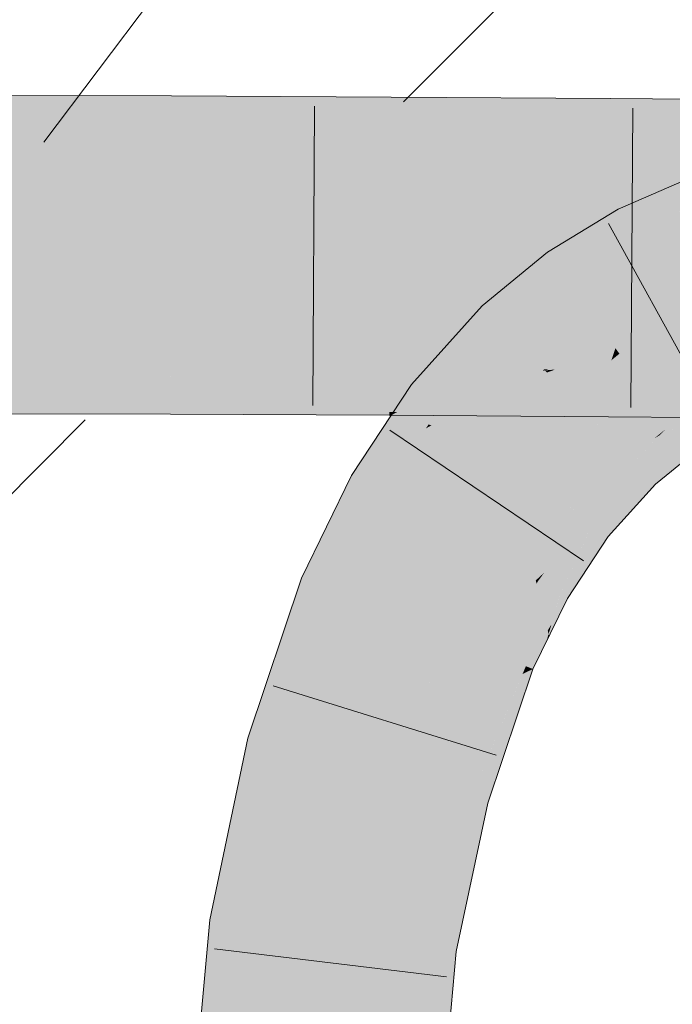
# Model space of a CAD drawing. Extents: x -620 to 300, y 62 to 1162.
# Tile 311 of 322: x 241.404 to 242.061, y 964.88 to 965.87. Entities that reach past the tile are written whole.
import ezdxf

# ---------------------------------------------------------------- set-up
doc = ezdxf.new("R2010")
doc.units = 0
doc.layers.get('0').update_dxf_attribs({"lineweight": 13})
doc.layers.add('E_Detail_Linie_Text_Bem', color=7, linetype='Continuous', lineweight=13)
for name, color, linetype, lineweight, true_color in [('E_Detail_Wandschraffur', 7, 'Continuous', 5, 0xc0c0c0), ('E_Leerrohr 25-A06G94UQ8I', 7, 'Continuous', 9, 0xff8000), ('E_Leerrohr 25-Shading', 7, 'Continuous', 9, 0xff8000), ('E_Leerrohr 32-A06G94US8I', 7, 'Continuous', 9, 0x00b300), ('E_Leerrohr 32-Shading', 7, 'Continuous', 9, 0x00b300)]:
    doc.layers.add(name, color=color, linetype=linetype, lineweight=lineweight, true_color=true_color)

# ---------------------------------------------------------------- blocks, each defined once
blk = doc.blocks.new('Shading-A06G94F38I', base_point=(240.49254, 861.00525))
at = {"layer": 'E_Leerrohr 25-Shading', "color": 43, "true_color": 0xd7ab7f}
for points in [[(242.08443, 965.71326), (242.00632, 965.67938), (242.0625, 965.66394), (242.02315, 965.64685)], [(241.93509, 965.63593), (241.95627, 965.60602), (242.00632, 965.67938), (242.02315, 965.64685)], [(241.93509, 965.63593), (241.8694, 965.58197), (241.93758, 965.5907), (241.88713, 965.56372)], [(241.93509, 965.63593), (241.93758, 965.5907), (241.95627, 965.60602)], [(241.88713, 965.56372), (241.89493, 965.55573), (241.93758, 965.5907)], [(241.88713, 965.56372), (241.8694, 965.58197), (241.79831, 965.50287), (241.79814, 965.50299)], [(241.89493, 965.55573), (241.88713, 965.56372), (241.80746, 965.49579), (241.79831, 965.50287)], [(241.86784, 965.5257), (241.89493, 965.55573), (241.81039, 965.49353), (241.80746, 965.49579)], [(241.86784, 965.5257), (241.81039, 965.49353), (241.84081, 965.5072)], [(241.86784, 965.5257), (241.84081, 965.5072), (241.85815, 965.51501)], [(241.85815, 965.51501), (241.84081, 965.5072), (241.85306, 965.50934), (241.82715, 965.4978)], [(241.80746, 965.49579), (241.79814, 965.50299), (241.79549, 965.48541), (241.78152, 965.47778)], [(241.84081, 965.5072), (241.81039, 965.49353), (241.82715, 965.4978), (241.81297, 965.49152)], [(241.82457, 965.49603), (241.81532, 965.48975), (241.85199, 965.50818), (241.82712, 965.48059)], [(241.85306, 965.50934), (241.82715, 965.4978), (241.85199, 965.50818), (241.82457, 965.49603)], [(241.81297, 965.49152), (241.81039, 965.49353), (241.78546, 965.47675), (241.79549, 965.48541)], [(241.81039, 965.49353), (241.80746, 965.49579), (241.79549, 965.48541)], [(241.81297, 965.49152), (241.81532, 965.48975), (241.82715, 965.4978)], [(241.77461, 965.46735), (241.81532, 965.48975), (241.78546, 965.47675), (241.81297, 965.49152)], [(241.81532, 965.48975), (241.77461, 965.46735), (241.79558, 965.47266)], [(241.78152, 965.47778), (241.77461, 965.46735), (241.79549, 965.48541)], [(241.79558, 965.47266), (241.82712, 965.48059), (241.81532, 965.48975)], [(242.10443, 965.48987), (242.0585, 965.46185), (242.08846, 965.43732), (242.07967, 965.43195)], [(241.76003, 965.3988), (241.82712, 965.48059), (241.75481, 965.43732), (241.79558, 965.47266)], [(241.82712, 965.48059), (241.76003, 965.3988), (241.81548, 965.46295)], [(241.79558, 965.47266), (241.77461, 965.46735), (241.75481, 965.43732)], [(241.81548, 965.46295), (241.76003, 965.3988), (241.81285, 965.45898), (241.7605, 965.3985)], [(241.7605, 965.3985), (241.76956, 965.39337), (241.81285, 965.45898)], [(242.05879, 965.46143), (242.0585, 965.46185), (242.02217, 965.42499), (242.05354, 965.45776)], [(242.05879, 965.46143), (242.02217, 965.42499), (242.02301, 965.42413)], [(242.02301, 965.42413), (242.04376, 965.40277), (242.05879, 965.46143), (242.07967, 965.43195)], [(242.04811, 965.45209), (242.05354, 965.45776), (242.04237, 965.44867)], [(242.02217, 965.42499), (242.04811, 965.45209), (242.01822, 965.42902), (242.04237, 965.44867)], [(241.76003, 965.3988), (241.75481, 965.43732), (241.73772, 965.41144)], [(242.00488, 965.39935), (242.02217, 965.42499), (241.96704, 965.37256), (242.01822, 965.42902)], [(242.02301, 965.42413), (242.02217, 965.42499), (241.9809, 965.36188), (241.98003, 965.36255)], [(241.9809, 965.36188), (241.99602, 965.35022), (242.02301, 965.42413), (242.04376, 965.40277)], [(241.73772, 965.41144), (241.68758, 965.30829), (241.76003, 965.3988), (241.6965, 965.30481)], [(241.76003, 965.3988), (241.6965, 965.30481), (241.7605, 965.3985), (241.69691, 965.30463)], [(241.69691, 965.30463), (241.72166, 965.29492), (241.7605, 965.3985), (241.76956, 965.39337)], [(242.00488, 965.39935), (241.96704, 965.37256), (241.97211, 965.36865)], [(241.98003, 965.36255), (242.00488, 965.39935), (241.97211, 965.36865)], [(241.96704, 965.37256), (241.92326, 965.30603), (241.96869, 965.37128)], [(241.92326, 965.30603), (241.93184, 965.3139), (241.96869, 965.37128), (241.97211, 965.36865)], [(241.93184, 965.3139), (241.9765, 965.3548), (241.97211, 965.36865), (241.98003, 965.36255)], [(241.93201, 965.30109), (241.9765, 965.3548), (241.92525, 965.30493), (241.93184, 965.3139)], [(241.94809, 965.29193), (241.9765, 965.3548), (241.93201, 965.30109)], [(241.9809, 965.36188), (241.98003, 965.36255), (241.94896, 965.29144), (241.94809, 965.29193)], [(241.94896, 965.29144), (241.95509, 965.28796), (241.9809, 965.36188), (241.99602, 965.35022)], [(241.68758, 965.30829), (241.66757, 965.24878), (241.6965, 965.30481)], [(241.92407, 965.30267), (241.92326, 965.30603), (241.88623, 965.23029), (241.88622, 965.23035)], [(241.93184, 965.3139), (241.92326, 965.30603), (241.92525, 965.30493)], [(241.92525, 965.30493), (241.92326, 965.30603), (241.92407, 965.30267)], [(241.6965, 965.30481), (241.66757, 965.24878), (241.69691, 965.30463), (241.66837, 965.24945)], [(241.66837, 965.24945), (241.72166, 965.29492), (241.69691, 965.30463)], [(241.88858, 965.22937), (241.92659, 965.29218), (241.88623, 965.23029), (241.92407, 965.30267)], [(241.92659, 965.29218), (241.93201, 965.30109), (241.92407, 965.30267), (241.92525, 965.30493)], [(241.92659, 965.29218), (241.94809, 965.29193), (241.93201, 965.30109)], [(241.66757, 965.24878), (241.6335, 965.14728), (241.72166, 965.29492), (241.66884, 965.13776)], [(241.92659, 965.29218), (241.88858, 965.22937), (241.93318, 965.26459), (241.90742, 965.22198)], [(241.94809, 965.29193), (241.92659, 965.29218), (241.94646, 965.28656), (241.93318, 965.26459)], [(241.93318, 965.26459), (241.9353, 965.25574), (241.94646, 965.28656), (241.9391, 965.2619)], [(241.94896, 965.29144), (241.94809, 965.29193), (241.93661, 965.25024), (241.93617, 965.25214)], [(241.93661, 965.25024), (241.95509, 965.28796), (241.94896, 965.29144)], [(241.90742, 965.22198), (241.91327, 965.21973), (241.93318, 965.26459), (241.9353, 965.25574)], [(241.91327, 965.21973), (241.92029, 965.21692), (241.9353, 965.25574), (241.93617, 965.25214)], [(241.9353, 965.25574), (241.93617, 965.25214), (241.9391, 965.2619)], [(241.93617, 965.25214), (241.92029, 965.21692), (241.93404, 965.245)], [(241.93661, 965.25024), (241.93617, 965.25214), (241.93404, 965.245)], [(241.88622, 965.23035), (241.87398, 965.19397), (241.88858, 965.22937)], [(241.89626, 965.22638), (241.88858, 965.22937), (241.88591, 965.19989), (241.87398, 965.19397)], [(241.90154, 965.20764), (241.90742, 965.22198), (241.88591, 965.19989), (241.89626, 965.22638)], [(241.91061, 965.18823), (241.92029, 965.21692), (241.90076, 965.18976), (241.90997, 965.21185)], [(241.91327, 965.21973), (241.90742, 965.22198), (241.90997, 965.21185), (241.90154, 965.20764)], [(241.90997, 965.21185), (241.92029, 965.21692), (241.91327, 965.21973)], [(241.85245, 965.0882), (241.90154, 965.20764), (241.8432, 965.0907), (241.88591, 965.19989)], [(241.85771, 965.08679), (241.90997, 965.21185), (241.85245, 965.0882), (241.90154, 965.20764)], [(241.88591, 965.19989), (241.87398, 965.19397), (241.8432, 965.0907), (241.83951, 965.09167)], [(241.87486, 965.08215), (241.91061, 965.18823), (241.85771, 965.08679), (241.90076, 965.18976)], [(241.59525, 964.9646), (241.63156, 964.95996), (241.6335, 965.14728), (241.66884, 965.13776)], [(241.8432, 965.0907), (241.83951, 965.09167), (241.80692, 964.93756)], [(241.81364, 964.93671), (241.85245, 965.0882), (241.80692, 964.93756), (241.8432, 965.0907)], [(241.85771, 965.08679), (241.85245, 965.0882), (241.81812, 964.93616), (241.81364, 964.93671)], [(241.81812, 964.93616), (241.84323, 964.93292), (241.85771, 965.08679), (241.87486, 965.08215)], [(241.56027, 964.57996), (241.59685, 964.57837), (241.59525, 964.9646), (241.63156, 964.95996)], [(241.81364, 964.93671), (241.80692, 964.93756), (241.77345, 964.5705)], [(241.81812, 964.93616), (241.81364, 964.93671), (241.77557, 964.57043), (241.77345, 964.5705)], [(241.77557, 964.57043), (241.81003, 964.56891), (241.81812, 964.93616), (241.84323, 964.93292)]]:
    blk.add_solid(points, dxfattribs=at)
at = {"layer": 'E_Leerrohr 25-Shading', "color": 31, "true_color": 0xfabd7f}
for points in [[(242.04297, 965.60858), (242.0625, 965.66394), (242.02315, 965.64685)], [(242.04297, 965.60858), (242.11264, 965.61688), (242.0625, 965.66394), (242.10327, 965.65308)], [(242.04297, 965.60858), (242.02315, 965.64685), (241.96347, 965.59589), (241.95627, 965.60602)], [(242.119, 965.59235), (242.11264, 965.61688), (242.05533, 965.58472), (242.04297, 965.60858)], [(241.96347, 965.59589), (241.95627, 965.60602), (241.93758, 965.5907)], [(242.05533, 965.58472), (242.04297, 965.60858), (241.97992, 965.57263), (241.96347, 965.59589)], [(241.97992, 965.57263), (241.96347, 965.59589), (241.89493, 965.55573), (241.93758, 965.5907)], [(242.04219, 965.56049), (242.05533, 965.58472), (241.99403, 965.55273), (241.97992, 965.57263)], [(242.06378, 965.56836), (242.05533, 965.58472), (242.05386, 965.56232), (242.04219, 965.56049)], [(242.10716, 965.59088), (242.05533, 965.58472), (242.06378, 965.56836)], [(241.99403, 965.55273), (241.97992, 965.57263), (241.91344, 965.53668), (241.89493, 965.55573)], [(242.06967, 965.55701), (242.06378, 965.56836), (242.05386, 965.56232)], [(241.91344, 965.53668), (241.89493, 965.55573), (241.86784, 965.5257)], [(241.95784, 965.52649), (242.0015, 965.54224), (241.91344, 965.53668), (241.99403, 965.55273)], [(242.03793, 965.55261), (242.04219, 965.56049), (242.0015, 965.54224), (241.99403, 965.55273)], [(242.02765, 965.54633), (242.03793, 965.55261), (242.02328, 965.5451), (242.03116, 965.55066)], [(242.04828, 965.51562), (242.03793, 965.55261), (242.03566, 965.51703), (242.02765, 965.54633)], [(242.04219, 965.56049), (242.03793, 965.55261), (242.05386, 965.56232)], [(242.03793, 965.55261), (242.06967, 965.55701), (242.05386, 965.56232)], [(242.03793, 965.55261), (242.0672, 965.52502), (242.06967, 965.55701), (242.08725, 965.52307)], [(242.0672, 965.52502), (242.03793, 965.55261), (242.04506, 965.52716)], [(242.03116, 965.55066), (242.0015, 965.54224), (242.02328, 965.5451), (242.0034, 965.53955)], [(242.0231, 965.54504), (242.0034, 965.53955), (242.00739, 965.53394)], [(242.03651, 965.51392), (242.02765, 965.54633), (242.01689, 965.52051), (242.00739, 965.53394)], [(242.02765, 965.54633), (242.0231, 965.54504), (242.00739, 965.53394)], [(241.92653, 965.52325), (241.91344, 965.53668), (241.85815, 965.51501), (241.86784, 965.5257)], [(241.95784, 965.52649), (241.91344, 965.53668), (241.92653, 965.52325)], [(242.0034, 965.53955), (242.0015, 965.54224), (241.9325, 965.51715), (241.93236, 965.51727)], [(242.0034, 965.53955), (241.9325, 965.51715), (241.94293, 965.51807)], [(242.0034, 965.53955), (241.93448, 965.51508), (241.9993, 965.52734), (241.93503, 965.51453)], [(242.0034, 965.53955), (241.9993, 965.52734), (242.00739, 965.53394)], [(242.01509, 965.52118), (242.00739, 965.53394), (241.9993, 965.52734)], [(242.01689, 965.52051), (242.00739, 965.53394), (242.01509, 965.52118)], [(241.85815, 965.51501), (241.85306, 965.50934), (241.92653, 965.52325), (241.93144, 965.51819)], [(241.92653, 965.52325), (241.93144, 965.51819), (241.95784, 965.52649), (241.93619, 965.51868)], [(241.93503, 965.51453), (241.95657, 965.49237), (241.9993, 965.52734)], [(242.05354, 965.45776), (242.01509, 965.52118), (241.95657, 965.49237), (241.9993, 965.52734)], [(242.06262, 965.46436), (242.10443, 965.48987), (242.04506, 965.52716), (242.0672, 965.52502)], [(241.93236, 965.51727), (241.82712, 965.48059), (241.83572, 965.47394)], [(241.85199, 965.50818), (241.82712, 965.48059), (241.93062, 965.51666)], [(241.93236, 965.51727), (241.83572, 965.47394), (241.93448, 965.51508), (241.8378, 965.47235)], [(241.8378, 965.47235), (241.89708, 965.42657), (241.93448, 965.51508), (241.95657, 965.49237)], [(241.93144, 965.51819), (241.85306, 965.50934), (241.93062, 965.51666), (241.85199, 965.50818)], [(241.93144, 965.51819), (241.93062, 965.51666), (241.93236, 965.51727)], [(241.93144, 965.51819), (241.93236, 965.51727), (241.93619, 965.51868)], [(241.9325, 965.51715), (241.93448, 965.51508), (241.94293, 965.51807)], [(242.04594, 965.47955), (242.01689, 965.52051), (242.05354, 965.45776), (242.01509, 965.52118)], [(242.04594, 965.47955), (242.03651, 965.51392), (242.01689, 965.52051)], [(242.04594, 965.47955), (242.06262, 965.46436), (242.03566, 965.51703), (242.04828, 965.51562)], [(241.95657, 965.49237), (241.89708, 965.42657), (242.01822, 965.42902), (241.95561, 965.38141)], [(242.04237, 965.44867), (242.05354, 965.45776), (241.96132, 965.48749), (241.95657, 965.49237)], [(242.01822, 965.42902), (242.04237, 965.44867), (241.96132, 965.48749)], [(241.82712, 965.48059), (241.81548, 965.46295), (241.83572, 965.47394)], [(241.83572, 965.47394), (241.81548, 965.46295), (241.8378, 965.47235), (241.8181, 965.46179)], [(242.06262, 965.46436), (242.04594, 965.47955), (242.0585, 965.46185)], [(242.05354, 965.45776), (242.0585, 965.46185), (242.04594, 965.47955)], [(241.8181, 965.46179), (241.89708, 965.42657), (241.8378, 965.47235)], [(241.89708, 965.42657), (241.8181, 965.46179), (241.76956, 965.39337), (241.81285, 965.45898)], [(241.8181, 965.46179), (241.81548, 965.46295), (241.81285, 965.45898)], [(241.89708, 965.42657), (241.76956, 965.39337), (241.84641, 965.34973)], [(241.89708, 965.42657), (241.84641, 965.34973), (241.95561, 965.38141), (241.88251, 965.32922)], [(241.95561, 965.38141), (241.96704, 965.37256), (242.01822, 965.42902)], [(241.72166, 965.29492), (241.80394, 965.26263), (241.76956, 965.39337), (241.84641, 965.34973)], [(241.95561, 965.38141), (241.88251, 965.32922), (241.96701, 965.37256), (241.90997, 965.3136)], [(241.90997, 965.3136), (241.92326, 965.30603), (241.96701, 965.37256), (241.96704, 965.37256)], [(241.84641, 965.34973), (241.81357, 965.28241), (241.88251, 965.32922)], [(241.88251, 965.32922), (241.81357, 965.28241), (241.90997, 965.3136), (241.89638, 965.30023)], [(241.92326, 965.30603), (241.89638, 965.30023), (241.88622, 965.23035), (241.84264, 965.24744)], [(241.89638, 965.30023), (241.92326, 965.30603), (241.90997, 965.3136)], [(241.89638, 965.30023), (241.81357, 965.28241), (241.84264, 965.24744), (241.80394, 965.26263)], [(241.66884, 965.13776), (241.75418, 965.11475), (241.72166, 965.29492), (241.80394, 965.26263)], [(241.80394, 965.26263), (241.78552, 965.20789), (241.88622, 965.23035), (241.87398, 965.19397)], [(241.84683, 965.19824), (241.78552, 965.20789), (241.78026, 965.10767), (241.75418, 965.11475)], [(241.86769, 965.19501), (241.84683, 965.19824), (241.81679, 965.09784), (241.78026, 965.10767)], [(241.83951, 965.09167), (241.87398, 965.19397), (241.81679, 965.09784), (241.86769, 965.19501)], [(241.63156, 964.95996), (241.71924, 964.94879), (241.66884, 965.13776), (241.75418, 965.11475)], [(241.75418, 965.11475), (241.74231, 965.05841), (241.78026, 965.10767)], [(241.78026, 965.10767), (241.74231, 965.05841), (241.81679, 965.09784), (241.80727, 965.08069)], [(241.80727, 965.08069), (241.83951, 965.09167), (241.81679, 965.09784)], [(241.83949, 965.09167), (241.80727, 965.08069), (241.78441, 964.94043), (241.7332, 964.94702)], [(241.80692, 964.93756), (241.83951, 965.09167), (241.78441, 964.94043), (241.83949, 965.09167)], [(241.80727, 965.08069), (241.74231, 965.05841), (241.7332, 964.94702), (241.71924, 964.94879)], [(241.59685, 964.57837), (241.68515, 964.57446), (241.63156, 964.95996), (241.71924, 964.94879)], [(241.71924, 964.94879), (241.71646, 964.91827), (241.7332, 964.94702)], [(241.71646, 964.91827), (241.80692, 964.93756), (241.7332, 964.94702)], [(241.71646, 964.91827), (241.68515, 964.57446), (241.80692, 964.93756), (241.77345, 964.5705)]]:
    blk.add_solid(points, dxfattribs=at)
at = {"layer": 'E_Leerrohr 32-Shading', "color": 83, "true_color": 0x7fbd7f}
for points in [[(241.55658, 965.77606), (241.55664, 965.79315), (241.3353, 965.77661), (241.3353, 965.79346)], [(241.77768, 965.77417), (241.77779, 965.79205), (241.55658, 965.77606), (241.55664, 965.79315)], [(241.99855, 965.77161), (241.99869, 965.79053), (241.77768, 965.77417), (241.77779, 965.79205)], [(242.21918, 965.76898), (242.2193, 965.789), (241.99855, 965.77161), (241.99869, 965.79053)], [(241.3353, 965.77661), (241.33531, 965.75189), (241.55658, 965.77606), (241.5565, 965.75134)], [(241.55658, 965.77606), (241.5565, 965.75134), (241.77768, 965.77417), (241.77754, 965.74945)], [(241.77768, 965.77417), (241.77754, 965.74945), (241.99855, 965.77161), (241.99838, 965.74689)], [(241.99855, 965.77161), (241.99838, 965.74689), (242.21918, 965.76898), (242.21902, 965.74426)], [(241.33531, 965.75189), (241.33533, 965.74664), (241.5565, 965.75134), (241.55649, 965.74628)], [(241.77754, 965.74945), (241.5565, 965.75134), (241.77751, 965.74579), (241.55649, 965.74701)], [(241.55649, 965.74701), (241.55649, 965.74628), (241.77751, 965.74579), (241.77751, 965.74518)], [(241.99838, 965.74689), (241.77754, 965.74945), (241.99837, 965.74408), (241.77751, 965.74579)], [(241.77751, 965.74579), (241.77751, 965.74518), (241.99837, 965.74408), (241.99835, 965.74371)], [(241.99838, 965.74689), (241.99835, 965.74371), (242.21902, 965.74426), (242.21901, 965.74213)], [(241.55568, 965.49847), (241.55576, 965.52002), (241.33546, 965.49902), (241.33546, 965.52032)], [(241.55576, 965.51978), (241.55568, 965.49847), (241.77617, 965.51819), (241.77605, 965.49664)], [(241.77617, 965.51819), (241.77618, 965.51892), (241.55576, 965.51978), (241.55576, 965.52002)], [(241.77617, 965.51819), (241.77605, 965.49664), (241.99678, 965.51611), (241.99663, 965.49408)], [(241.99678, 965.51611), (241.9968, 965.5174), (241.77617, 965.51819), (241.77618, 965.51892)], [(242.01631, 965.51593), (241.99678, 965.51611), (242.03, 965.49365), (241.99663, 965.49408)], [(241.99678, 965.51611), (242.0435, 965.51569), (241.9968, 965.5174), (242.03221, 965.51715)], [(242.21745, 965.49139), (242.04826, 965.51562), (242.03, 965.49365), (242.01631, 965.51593)], [(242.0435, 965.51569), (242.21759, 965.51398), (242.03221, 965.51715), (242.21761, 965.51587)], [(242.04826, 965.51562), (242.21745, 965.49139), (242.21748, 965.49646)], [(242.21759, 965.51398), (242.04826, 965.51562), (242.21748, 965.49646)], [(241.33548, 965.47784), (241.55562, 965.47729), (241.33546, 965.49902), (241.55568, 965.49847)], [(241.55568, 965.49847), (241.55562, 965.47729), (241.77605, 965.49664), (241.77592, 965.4754)], [(241.82266, 965.49609), (241.77605, 965.49664), (241.78383, 965.47534), (241.77592, 965.4754)], [(241.99663, 965.49408), (241.82266, 965.49609), (241.99649, 965.47284), (241.78383, 965.47534)], [(242.1349, 965.49237), (241.99663, 965.49408), (242.14072, 965.47113), (241.99649, 965.47284)], [(241.33548, 965.47351), (241.5556, 965.47314), (241.33548, 965.47784), (241.55562, 965.47729)], [(241.5556, 965.47314), (241.77589, 965.47205), (241.55562, 965.47729), (241.77592, 965.4754)], [(241.77592, 965.4754), (241.77589, 965.47205), (241.78384, 965.47534), (241.77773, 965.47205)], [(241.77773, 965.47205), (241.99648, 965.47058), (241.78384, 965.47534), (241.99649, 965.47284)], [(241.99649, 965.47284), (241.99648, 965.47058), (242.14886, 965.47101), (242.14917, 965.46948)]]:
    blk.add_solid(points, dxfattribs=at)
at = {"layer": 'E_Leerrohr 32-Shading', "color": 83, "true_color": 0x7fd57f}
for points in [[(241.55644, 965.73413), (241.55649, 965.74628), (241.33533, 965.73395), (241.33533, 965.74664)], [(241.77745, 965.73492), (241.77751, 965.74518), (241.55644, 965.73413), (241.55649, 965.74628)], [(241.99831, 965.73602), (241.99835, 965.74371), (241.77745, 965.73492), (241.77751, 965.74518)], [(242.21898, 965.73712), (242.21901, 965.74213), (241.99831, 965.73602), (241.99835, 965.74371)], [(241.33536, 965.67419), (241.55624, 965.67444), (241.33533, 965.73395), (241.55644, 965.73413)], [(241.55624, 965.67444), (241.7771, 965.67517), (241.55644, 965.73413), (241.77745, 965.73492)], [(241.7771, 965.67517), (241.99789, 965.67627), (241.77745, 965.73492), (241.99831, 965.73602)], [(241.99789, 965.67627), (242.21861, 965.67737), (241.99831, 965.73602), (242.21898, 965.73712)], [(241.33537, 965.65387), (241.55618, 965.65381), (241.33536, 965.67419), (241.55624, 965.67444)], [(241.55618, 965.65381), (241.77698, 965.65344), (241.55624, 965.67444), (241.7771, 965.67517)], [(241.77698, 965.65344), (241.99773, 965.65302), (241.7771, 965.67517), (241.99789, 965.67627)], [(241.99789, 965.67627), (241.99773, 965.65302), (242.16679, 965.67706), (242.06895, 965.65289)], [(241.33539, 965.63348), (241.55612, 965.63318), (241.33537, 965.65387), (241.55618, 965.65381)], [(241.55618, 965.65381), (241.55612, 965.63379), (241.77698, 965.65344), (241.77686, 965.63385)], [(241.77698, 965.65344), (241.77686, 965.63385), (241.99773, 965.65302), (241.9976, 965.63373)], [(241.99773, 965.65302), (241.9976, 965.63373), (242.21844, 965.65259), (242.21834, 965.63354)], [(241.55611, 965.62903), (241.55612, 965.63318), (241.33539, 965.62915), (241.33539, 965.63348)], [(241.77684, 965.63068), (241.77684, 965.63208), (241.55611, 965.63147), (241.55612, 965.63318)], [(241.55612, 965.63379), (241.55612, 965.63318), (241.77686, 965.63385), (241.77684, 965.63208)], [(241.77686, 965.63385), (241.77684, 965.63208), (241.9976, 965.63373), (241.99757, 965.63055)], [(241.99757, 965.62964), (241.99757, 965.63055), (241.77684, 965.63068), (241.77684, 965.63208)], [(241.9976, 965.63373), (241.99757, 965.63055), (242.21834, 965.63354), (242.21831, 965.62903)], [(241.33539, 965.62299), (241.55609, 965.62317), (241.33539, 965.62915), (241.55611, 965.62903)], [(241.33546, 965.52032), (241.55576, 965.52002), (241.33539, 965.62299), (241.55609, 965.62317)], [(241.55609, 965.62317), (241.55592, 965.57196), (241.77679, 965.62396), (241.77649, 965.57275)], [(241.55609, 965.62317), (241.77679, 965.62396), (241.55611, 965.62903), (241.77682, 965.62872)], [(241.55611, 965.62903), (241.77682, 965.62872), (241.55611, 965.63147), (241.77684, 965.63068)], [(241.77679, 965.62396), (241.77649, 965.57275), (241.99754, 965.62506), (241.99718, 965.57385)], [(241.77679, 965.62396), (241.99754, 965.62506), (241.77682, 965.62872), (241.99756, 965.6283)], [(241.77682, 965.62872), (241.99756, 965.6283), (241.77684, 965.63068), (241.99757, 965.62964)], [(241.99754, 965.62506), (241.99718, 965.57385), (242.21829, 965.62616), (242.21797, 965.57495)], [(241.99754, 965.62506), (242.21829, 965.62616), (241.99756, 965.6283), (242.21829, 965.62781)], [(242.21829, 965.62781), (242.21831, 965.62903), (241.99756, 965.6283), (241.99757, 965.63055)], [(241.55592, 965.57196), (241.55576, 965.52002), (241.77649, 965.57275), (241.77618, 965.51892)], [(241.77649, 965.57275), (241.77618, 965.51892), (241.99718, 965.57385), (241.9968, 965.5174)], [(241.99718, 965.57385), (241.9968, 965.5174), (242.21797, 965.57495), (242.21761, 965.51587)]]:
    blk.add_solid(points, dxfattribs=at)
blk = doc.blocks.new('Referenz-A06G94UU8I')
at = {"layer": 'E_Detail_Linie_Text_Bem', "color": 0, "linetype": 'Continuous', "ltscale": 0.13}
blk.add_line((241.42814, 965.74673), (243.09767, 967.95504), dxfattribs=at)
at = {"layer": 'E_Detail_Wandschraffur', "linetype": 'ByBlock', "ltscale": 0.13}
for p, q in [((241.79003, 965.78733), (242.62994, 966.62723)), ((240.15977, 964.15706), (241.47003, 965.46733))]:
    blk.add_line(p, q, dxfattribs=at)
at = {"layer": 'E_Leerrohr 25-A06G94UQ8I', "linetype": 'Continuous', "ltscale": 0.13}
for p, q in [((242.00631, 965.67939), (242.08443, 965.71324)), ((241.93509, 965.63591), (242.00631, 965.67939)), ((242.10993, 965.45902), (241.99649, 965.66483)), ((241.8694, 965.58196), (241.93509, 965.63591)), ((241.79814, 965.50298), (241.8694, 965.58196)), ((241.73772, 965.41145), (241.79814, 965.50298)), ((241.97141, 965.32586), (241.77657, 965.45725)), ((242.04375, 965.4028), (242.07967, 965.43196)), ((241.68758, 965.30829), (241.73772, 965.41145)), ((241.99602, 965.35019), (242.04375, 965.4028)), ((241.9551, 965.28797), (241.99602, 965.35019)), ((241.63349, 965.14731), (241.68758, 965.30829)), ((241.92029, 965.21694), (241.9551, 965.28797)), ((241.87486, 965.08216), (241.92029, 965.21694)), ((241.8833, 965.13016), (241.65888, 965.19986)), ((241.59524, 964.96462), (241.63349, 965.14731)), ((241.84322, 964.93294), (241.87486, 965.08216)), ((241.56027, 964.57998), (241.59524, 964.96462)), ((241.83339, 964.90734), (241.60011, 964.93572)), ((241.81002, 964.56889), (241.84322, 964.93294))]:
    blk.add_line(p, q, dxfattribs=at)
at = {"layer": 'E_Leerrohr 32-A06G94US8I', "linetype": 'Continuous', "ltscale": 0.13}
for p, q in [((241.55663, 965.79316), (241.33529, 965.79348)), ((241.77779, 965.79206), (241.55663, 965.79316)), ((241.99868, 965.79055), (241.77779, 965.79206)), ((242.2193, 965.789), (241.99868, 965.79055)), ((241.70053, 965.78284), (241.69903, 965.48205)), ((242.02081, 965.78079), (242.01875, 965.48)), ((241.5556, 965.47316), (241.33549, 965.47348)), ((241.7759, 965.47206), (241.5556, 965.47316)), ((241.99647, 965.47055), (241.7759, 965.47206)), ((242.21731, 965.46901), (241.99647, 965.47055))]:
    blk.add_line(p, q, dxfattribs=at)

msp = doc.modelspace()

# ---------------------------------------------------------------- block references
at = {"color": 8, "lineweight": 25, "ltscale": 0.25, "true_color": 0x808080}
msp.add_blockref('Referenz-A06G94UU8I', (0, 0), dxfattribs=at)
msp.add_blockref('Shading-A06G94F38I', (240.49254, 861.00525))

doc.saveas('drawing.dxf')
